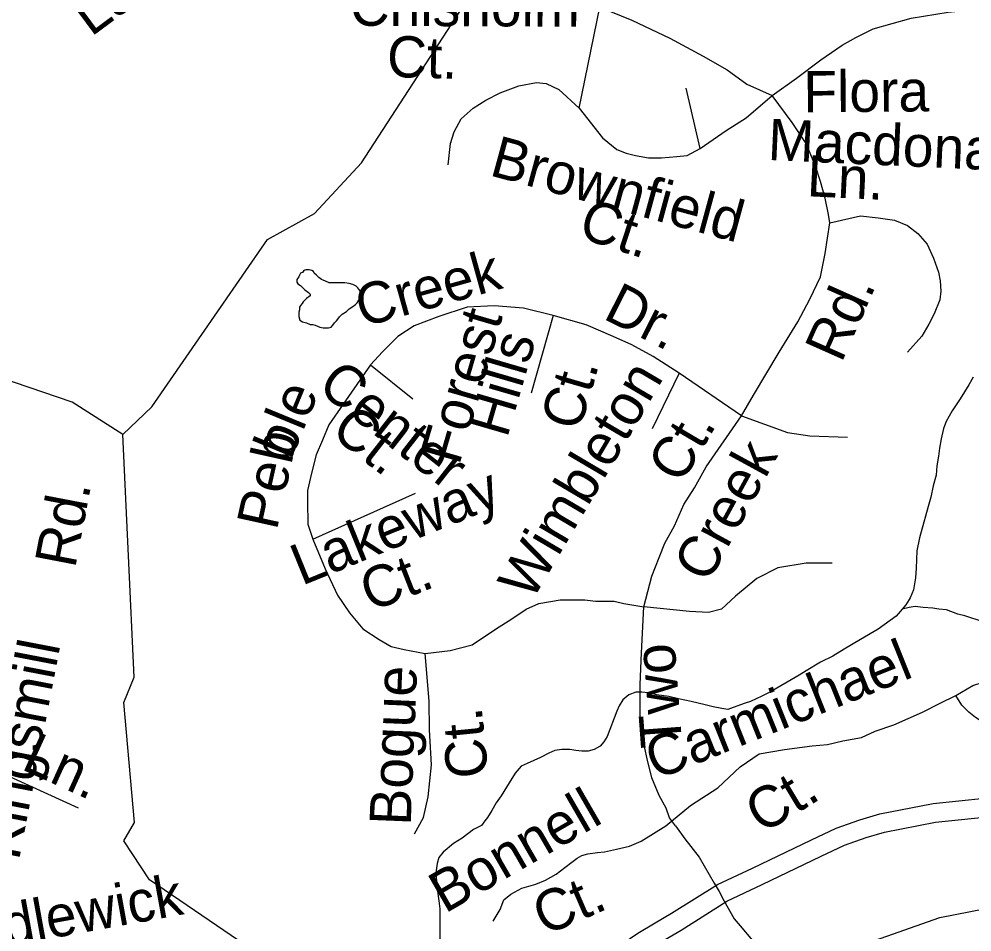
# Model space of a CAD drawing. Extents: x 2001466 to 2224147, y 644118 to 847247.
# Drawn here: x 2059834 to 2062027, y 730386 to 732487 of the extents above; entities that cross this region are included whole.
import ezdxf

# ---------------------------------------------------------------- set-up
doc = ezdxf.new("R2010")
doc.units = 0
for name, color, linetype in [('Exist Hydrographic Creek Single Shore', 7, 'Continuous'), ('Exist Hydrographic Misc Water Feature', 7, 'Continuous'), ('Exist Road Non-System Type 51', 7, 'Continuous'), ('Exist Road Non-System Type 51 Label', 7, 'Continuous')]:
    doc.layers.add(name, color=color, linetype=linetype)

msp = doc.modelspace()

# ---------------------------------------------------------------- linework, layer by layer
at = {"layer": 'Exist Hydrographic Creek Single Shore'}
for points in [[(2060073, 731530.6), (2059956.1, 731605.2), (2059690.1, 731696), (2059598.1, 731802.8), (2059606.1, 731845.3)], [(2060512.3, 730066), (2060501.1, 730081.6), (2060484.1, 730223), (2060392, 730329.9), (2060134.1, 730505.8), (2060075, 730595.5), (2060100, 730637.7), (2060075, 730913.8), (2060099, 730972.3), (2060073, 731530.6)]]:
    msp.add_lwpolyline(points, dxfattribs=at)
at = {"layer": 'Exist Hydrographic Misc Water Feature'}
for points in [[(2060073, 731530.6), (2060140, 731594.9), (2060406, 731979.9), (2060514, 732040), (2060622.1, 732156), (2060948.4, 732658.8)], [(2060600, 731824.3), (2060608.2, 731830.3), (2060612.1, 731834.2), (2060616.2, 731840.4), (2060618, 731844.2), (2060620.1, 731850.4), (2060620.1, 731856.5), (2060618.2, 731862.5), (2060614.1, 731868.4), (2060610, 731872.2), (2060602.2, 731876.3), (2060594, 731878.3), (2060584.2, 731880.2), (2060576, 731880.2), (2060568, 731880.2), (2060557.7, 731880.1), (2060548.1, 731880.4), (2060539.7, 731884.1), (2060534.1, 731886.1), (2060530.2, 731887.9), (2060524.1, 731892.1), (2060517.9, 731898.3), (2060513.8, 731902.2), (2060512, 731906.1), (2060508.1, 731908.3), (2060501.9, 731910.1), (2060497.6, 731909.9), (2060494, 731910.1), (2060489.9, 731908.3), (2060486.2, 731904), (2060482.1, 731902.1), (2060480, 731898), (2060478.2, 731894.2), (2060473.7, 731888), (2060473.9, 731881.9), (2060475.9, 731877.9), (2060482.1, 731874.2), (2060486, 731870.3), (2060492.1, 731864.1), (2060500.1, 731858.1), (2060504.2, 731854.2), (2060504, 731850.2), (2060496, 731844.1), (2060492.1, 731840.2), (2060488, 731836), (2060486, 731832.2), (2060481.9, 731828), (2060480, 731824.2), (2060479.8, 731818.1), (2060478, 731812.3), (2060478.4, 731806.2), (2060478, 731802.2), (2060480.2, 731794.1), (2060486.2, 731790), (2060496, 731788.1), (2060504.4, 731784), (2060510.4, 731784.3), (2060515.9, 731782.2), (2060526.3, 731778.2), (2060534.1, 731776.2), (2060540.1, 731776.1), (2060546.4, 731776.4), (2060552.2, 731778.3), (2060556.3, 731782.2), (2060560.2, 731788.1), (2060564.5, 731792.3), (2060568, 731796.2), (2060571.9, 731802.1), (2060578, 731808.1), (2060588.1, 731814.3), (2060594.2, 731820.3), (2060600, 731824.3)], [(2062030.4, 731662.9), (2062020.2, 731645), (2062000.5, 731613.1), (2061982.2, 731585.1), (2061968.3, 731560.8), (2061962.3, 731545), (2061956.6, 731520.8), (2061952.5, 731499.1), (2061950.2, 731480.8), (2061946.7, 731459), (2061944.7, 731437), (2061938.5, 731412.8), (2061932.6, 731386.9), (2061926.9, 731365.1), (2061920.5, 731342.9), (2061916.8, 731328.9), (2061906.8, 731293.1), (2061900.8, 731262.7), (2061898.8, 731222.9)], [(2061898.8, 731222.9), (2061897.3, 731200.8), (2061893, 731173), (2061885, 731154.8), (2061883, 731151), (2061875, 731138.9), (2061867, 731128.7)], [(2061867, 731128.7), (2061853.2, 731112.9), (2061825.4, 731092.9), (2061811.2, 731082.8), (2061771, 731058.5), (2061733.5, 731036.6), (2061707.4, 731020.7), (2061679.2, 731006.7), (2061645.7, 730986.6), (2061629.5, 730976.5), (2061601.8, 730960.4), (2061563.7, 730938.2), (2061543.6, 730928.3), (2061518, 730916.4), (2061505.7, 730912.1), (2061477.8, 730902.2), (2061465.5, 730898), (2061452, 730900), (2061431.7, 730903.9), (2061413.6, 730908.3), (2061381.4, 730915.9), (2061351.9, 730922.1), (2061329.9, 730927.8), (2061301.7, 730931.7), (2061282, 730935.9), (2061267.8, 730937.7), (2061253.7, 730937.8), (2061237.9, 730931.6), (2061223.9, 730919.6), (2061215.7, 730905.8), (2061209.8, 730893.7), (2061203.8, 730877.6), (2061193.8, 730851.5), (2061187.8, 730835.8), (2061179.9, 730823.6), (2061171.9, 730813.5), (2061157.7, 730805.5), (2061144, 730801.5), (2061129.8, 730801.6), (2061115.7, 730803.3), (2061102.1, 730805.4), (2061083.7, 730805.3), (2061067.7, 730803.3), (2061053.9, 730797.3), (2061034.1, 730787.3), (2061003.9, 730773.2), (2060989.8, 730767.2), (2060976, 730751.1), (2060962.3, 730729.2), (2060950, 730709.2), (2060944, 730699.2), (2060932.1, 730683.1), (2060922.3, 730665.1), (2060912.5, 730649.2), (2060906.3, 730641.2), (2060898.3, 730631), (2060880.1, 730621.2), (2060854.2, 730601.2), (2060834.3, 730588.8), (2060810.1, 730568.9), (2060800.5, 730557.1), (2060796.4, 730543.1), (2060794.1, 730526.8), (2060794.6, 730510.9), (2060796.6, 730485), (2060800.5, 730456.8), (2060803, 730439), (2060802.8, 730424.8), (2060803, 730392.8), (2060802.6, 730355.1)], [(2062053.4, 731099.3), (2062010.9, 731113), (2061995.1, 731117), (2061969.1, 731127), (2061951.3, 731128.9), (2061937.1, 731131.1), (2061915.2, 731132.8), (2061896.9, 731135.1), (2061883, 731132.8), (2061867, 731128.7)]]:
    msp.add_lwpolyline(points, dxfattribs=at)
at = {"layer": 'Exist Road Non-System Type 51'}
for p, q in [((2061123, 732281.9), (2061171.1, 732514.6)), ((2061402.1, 732189.7), (2061369.6, 732328)), ((2061063.4, 731805.2), (2061012.9, 731625.8)), ((2060643.4, 731691.3), (2060740.9, 731612.7)), ((2061353.3, 731672.4), (2061291.3, 731544.1)), ((2061496.9, 731573.7), (2061353.3, 731672.4)), ((2060510, 731290.1), (2060746.4, 731395.8)), ((2059694.5, 730796.1), (2059970.5, 730671.1)), ((2061399.3, 730557.6), (2061434, 730498.1)), ((2061434, 730498.1), (2061445.5, 730478.3)), ((2061445.5, 730478.3), (2061456.6, 730458.3))]:
    msp.add_line(p, q, dxfattribs=at)
for points in [[(2061171.1, 732514.6), (2061244.5, 732485.1), (2061331.7, 732443.3), (2061408.8, 732401.8), (2061464.2, 732370.6), (2061472.8, 732364.4)], [(2061567.4, 732311.7), (2061623.9, 732351), (2061679.7, 732393.4), (2061728.9, 732427), (2061760.2, 732444.9), (2061800.4, 732465), (2061887.5, 732489.6), (2061972.4, 732503), (2062079.7, 732514.2), (2062184.7, 732520.9), (2062292, 732516.4), (2062390.3, 732511.9), (2062513.2, 732496.3), (2062611.5, 732476.2)], [(2061472.8, 732364.4), (2061509.5, 732337.7), (2061567.4, 732311.7)], [(2060821.7, 732151.8), (2060827.6, 732200.6), (2060835.8, 732227.7), (2060852, 732257.5), (2060879.1, 732281.9), (2060908.9, 732300.9), (2060941.5, 732317.2), (2060984.8, 732333.4), (2061025.5, 732341.6), (2061047.1, 732338.8), (2061076.9, 732325.3), (2061123, 732281.9)], [(2061402.1, 732189.7), (2061461.7, 732230.4), (2061507.8, 732260.2), (2061567.4, 732311.7)], [(2061700.2, 732018.3), (2061697.5, 732037.3), (2061689.3, 732075.3), (2061678.5, 732113.2), (2061667.6, 732149), (2061646, 732200.6), (2061613.5, 732249.4), (2061567.4, 732311.7)], [(2061123, 732281.9), (2061177.2, 732214.1), (2061209.7, 732187), (2061231.4, 732178.9), (2061253.1, 732173.4), (2061282.9, 732168), (2061312.7, 732168), (2061347.9, 732170.7), (2061372.3, 732173.4), (2061402.1, 732189.7)], [(2061496.9, 731573.7), (2061524.9, 731621.4), (2061583.6, 731720.1), (2061627, 731790.6), (2061654.1, 731842.1), (2061678.5, 731893.6), (2061689.3, 731947.8), (2061700.2, 732018.3)], [(2061700.2, 732018.3), (2061770.6, 732034.6), (2061811.2, 732029.5), (2061849.1, 732024.7), (2061878.9, 732012.1), (2061902.5, 731993.7), (2061924, 731969.2), (2061939.3, 731936.9), (2061950.7, 731904.7), (2061954.3, 731884.6), (2061955.8, 731860.6), (2061953.4, 731840.6), (2061940.7, 731808.9), (2061928.2, 731785.1), (2061911.7, 731757.5), (2061878.9, 731720.1)], [(2061063.4, 731805.2), (2060995.6, 731821.5), (2060927.9, 731826.9), (2060865.6, 731824.2), (2060800.5, 731802.5), (2060743.6, 731780.8), (2060705.7, 731756.4), (2060670.5, 731721.2), (2060643.4, 731691.3)], [(2061353.3, 731672.4), (2061323.5, 731691.3), (2061293.7, 731710.3), (2061244.9, 731737.4), (2061201.6, 731756.4), (2061139.3, 731783.5), (2061063.4, 731805.2)], [(2060643.4, 731691.3), (2060580.4, 731600.7), (2060547.4, 731553.3), (2060532.7, 731517.6), (2060518, 731483.9), (2060507.1, 731442.2), (2060498.3, 731402.3), (2060497.8, 731376.3), (2060498.7, 731324.3), (2060510, 731290.1)], [(2061272, 731133.9), (2061291, 731204.4), (2061307.3, 731247.7), (2061320.8, 731280.3), (2061342.5, 731320.9), (2061364.2, 731369.8), (2061388.5, 731407.7), (2061415.6, 731456.5), (2061496.9, 731573.7)], [(2061496.9, 731573.7), (2061602.6, 731535.7), (2061654.1, 731527.6), (2061740.8, 731524.9)], [(2060510, 731290.1), (2060538.6, 731221.5), (2060567.4, 731160.9), (2060594.6, 731120.4), (2060625.8, 731083.7), (2060663.3, 731058.9), (2060691, 731042.4), (2060720.8, 731035.8), (2060768.7, 731026.8)], [(2061705.6, 731234.7), (2061646, 731234.7), (2061580.9, 731223.9), (2061532.2, 731199.5), (2061483.4, 731158.8), (2061450.9, 731129), (2061421.1, 731120.8), (2061377.7, 731123.6), (2061272, 731133.9)], [(2060768.7, 731026.8), (2060826.8, 731033.6), (2060877.1, 731046.6), (2060930.6, 731082.3), (2060968.5, 731106.7), (2061001.1, 731128.4), (2061030.9, 731142), (2061079.6, 731150.1), (2061098.6, 731150.1), (2061136.5, 731150.1), (2061160.9, 731147.4), (2061204.3, 731147.4), (2061226, 731142), (2061272, 731133.9)], [(2061345.2, 730629.5), (2061331.6, 730648.5), (2061323.5, 730670.2), (2061307.3, 730700), (2061291, 730740.7), (2061280.2, 730784.1), (2061269.3, 730832.9), (2061263.9, 730876.3), (2061263.9, 730954.9), (2061266.6, 731028.1), (2061272, 731133.9)], [(2060744.2, 730611.3), (2060764.9, 730648.9), (2060775.9, 730696.6), (2060783.4, 730770.5), (2060779.1, 730850.6), (2060778.4, 730916.6), (2060768.7, 731026.8)], [(2061990.7, 730929.8), (2062029.2, 730953), (2062053.4, 730960.5), (2062075.4, 730964.1), (2062091.3, 730957.7), (2062107, 730945.4), (2062118.8, 730931.2), (2062128.3, 730907), (2062128, 730895), (2062125.7, 730881), (2062121.5, 730871.1), (2062115.3, 730861.2), (2062103.2, 730857.5), (2062091.2, 730857.7), (2062069.3, 730862.2), (2062055.4, 730866.5), (2062035.7, 730878.9), (2062019.9, 730891.2), (2062004.3, 730907.5), (2061990.7, 730929.8)], [(2061322.6, 730629.5), (2061379.5, 730676.3), (2061442.3, 730717), (2061494.2, 730765.6), (2061537.6, 730795.5), (2061596.2, 730805.9), (2061659.5, 730814.4), (2061694.7, 730817.2), (2061730, 730825.3), (2061773.3, 730833.4), (2061805, 730847.6), (2061847.3, 730862.7), (2061913.9, 730891.4), (2061954.4, 730912.5), (2061990.7, 730929.8)], [(2061441.4, 730494.5), (2061522.7, 730532.4), (2061658.2, 730597.5), (2061715.1, 730624.6), (2061769.3, 730643.6), (2061815.3, 730657.2), (2061938.1, 730681.4), (2062056, 730693.2), (2062138.4, 730693.6), (2062253.9, 730681.1), (2062372.8, 730662.5), (2062520.9, 730629.3), (2062708.8, 730586.1)], [(2061463.1, 730456.5), (2061544.6, 730494.6), (2061680.3, 730559.8), (2061734.3, 730585.5), (2061784.1, 730602.9), (2061826.1, 730615.3), (2061943.5, 730638.5), (2062055.8, 730649.7), (2062132, 730650.1), (2062242.8, 730638), (2062358.4, 730620), (2062504.5, 730587.2), (2062701.4, 730540.6)], [(2060925.2, 730410.4), (2060941.5, 730437.5), (2060949.6, 730459.2), (2060965.8, 730472.8), (2060991.6, 730486.2), (2061023.8, 730495.6), (2061046, 730505.1), (2061070.3, 730518.6), (2061090.6, 730534.2), (2061106.8, 730545.9), (2061119, 730555.6), (2061129.2, 730561.4), (2061143.2, 730565.1), (2061165.3, 730568.7), (2061181.3, 730570.3), (2061209.5, 730575.8), (2061239.6, 730583.1), (2061265.8, 730594.6), (2061322.6, 730629.5)], [(2061345.2, 730629.5), (2061366.9, 730599.7), (2061399.3, 730557.6)], [(2060512.3, 730066), (2060518.9, 730067.7), (2060574.8, 730082.7), (2060609.4, 730093.6), (2060661.8, 730108.9), (2060774.5, 730141.4), (2060811.1, 730153.6), (2060933.9, 730197.4), (2061021.9, 730236.1), (2061143.6, 730306.6), (2061205.8, 730346.8), (2061258.5, 730382.5), (2061298.2, 730406.8), (2061335.6, 730428.8), (2061441.4, 730494.5)], [(2060540.4, 730026.8), (2060587.4, 730039.4), (2060622.4, 730050.4), (2060674.4, 730065.5), (2060787.9, 730098.3), (2060825.8, 730111), (2060950.5, 730155.4), (2061042.4, 730195.8), (2061167.2, 730268.1), (2061230.7, 730309.1), (2061282.9, 730344.6), (2061321.4, 730368.1), (2061358, 730389.7), (2061463.1, 730456.5)], [(2061456.6, 730458.3), (2061480.2, 730415.6), (2061493.6, 730399.6)], [(2061601.3, 730273.1), (2061777.4, 730356.7), (2061953.5, 730419.1), (2062094.4, 730446.2), (2062192, 730448.9), (2062278.7, 730443.5)], [(2061493.6, 730399.6), (2061550.5, 730332.1), (2061601.3, 730273.1)]]:
    msp.add_lwpolyline(points, dxfattribs=at)

# ---------------------------------------------------------------- texts
at = {"layer": 'Exist Road Non-System Type 51 Label'}
for s, rotation, p in [('Lakewater', 36.5572, (2059999.9, 732445.2)), ('Chisholm', 359.7549, (2060595.3, 732472)), ('Ct.', 358.4994, (2060680.1, 732354.1)), ('Flora', 0.4715, (2061639.7, 732272.5)), ('Macdonald', 357.4046, (2061556.3, 732163.1)), ('Brownfield', 344.7914, (2060914.2, 732128.2)), ('Ln.', 357.2028, (2061646.1, 732079.6)), ('Ct.', 341.7503, (2061117.7, 731986.1)), ('Creek', 15.5265, (2060624.3, 731777.3)), ('Dr.', 333.1878, (2061175.7, 731798.9)), ('Rd.', 65.994, (2061726.9, 731693.7)), ('Forest', 73.7597, (2060847, 731457.8)), ('Hills', 73.7597, (2060957.5, 731520.7)), ('Center', 321.9581, (2060517.3, 731634.8)), ('Wimbleton', 59.4715, (2061014.2, 731145)), ('Ct.', 73.7597, (2061124.1, 731536)), ('ble', 67.5767, (2060460.2, 731470.9)), ('Ct.', 321.9581, (2060548, 731531.9)), ('Ct.', 59.4715, (2061358.3, 731414)), ('Peb', 77.5177, (2060427.1, 731308)), ('Creek', 61.4206, (2061419.9, 731185.6)), ('Lakeway', 22.1338, (2060484.8, 731182.1)), ('Kingsmill     Rd.', 79.12, (2059833.8, 730548.3)), ('Ct.', 21.3248, (2060643.1, 731122)), ('Carmichael', 21.8479, (2061299.9, 730734.6)), ('Two', 94.2535, (2061360.7, 730813.4)), ('Bogue', 87.6736, (2060735.5, 730629.4)), ('Ct.', 95.6752, (2060914.7, 730744)), ('Ln.', 335.6264, (2059836.4, 730761.3)), ('Ct.', 31.0244, (2061543.6, 730609.8)), ('Bonnell', 30.0096, (2060814.5, 730426.9)), ('Kendlewick', 10.3102, (2059583.9, 730311.6)), ('Ct.', 23.2721, (2061043.4, 730376))]:
    msp.add_text(s, height=95, rotation=rotation, dxfattribs=at).set_placement(p)

doc.saveas('drawing.dxf')
